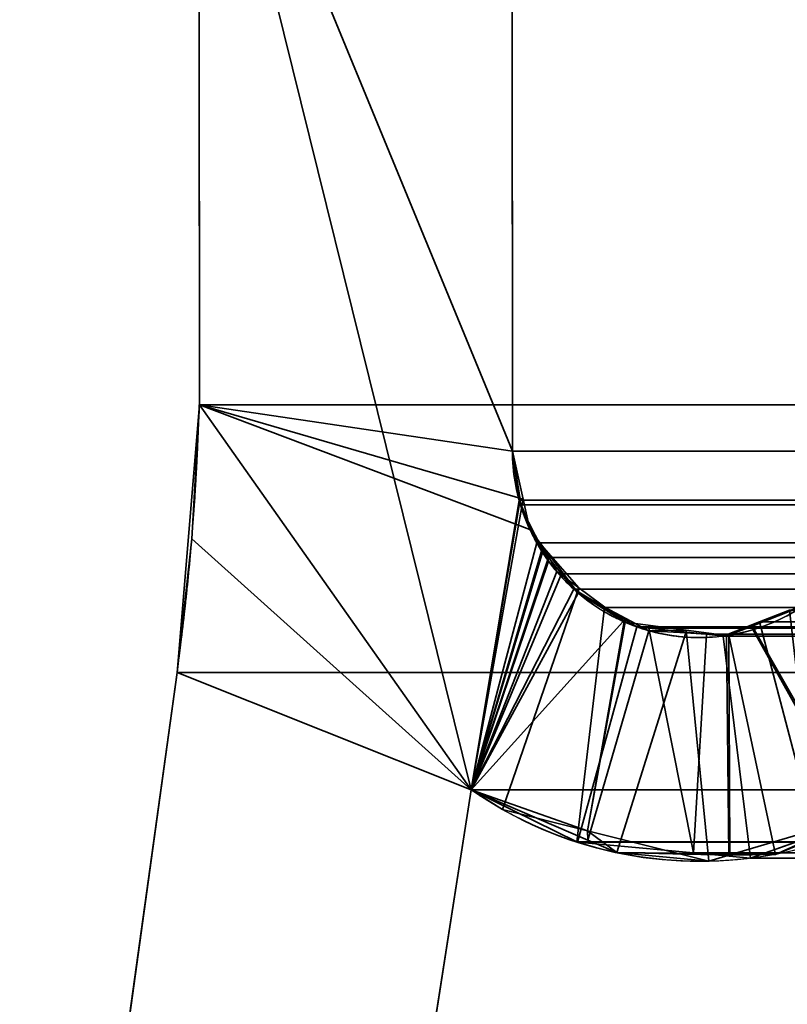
# Model space of a CAD drawing. Header units: millimetres. Extents: x -490 to 6690, y -115 to 152.
# Tile 781 of 1056: x 4033.21 to 4035.78, y 0.02 to 3.32. Entities that reach past the tile are written whole.
import ezdxf

# ---------------------------------------------------------------- set-up
doc = ezdxf.new("R2010")
doc.units = ezdxf.units.MM
doc.layers.add('152', color=253, linetype='Continuous')

# ---------------------------------------------------------------- blocks, each defined once
blk = doc.blocks.new('UG_SURFACE_004')
at = {"layer": '152', "color": 252, "linetype": 'Continuous', "lineweight": 35}
for points in [[(5144.0001, -6.2, 2202.5001), (5144.0001, 133.2, 2202.5001), (3855.9999, 133.2, 2202.5001), (3855.9999, -6.2, 2202.5001)], [(4006, -6.2, 2052.5), (4006, 133.2, 2052.5), (4994, 133.2, 2052.5), (4994, -6.2, 2052.5)]]:
    blk.add_3dface(points, dxfattribs=at)
blk = doc.blocks.new('UG_SURFACE_277')
at = {"layer": '152', "color": 254, "linetype": 'Continuous', "lineweight": 35}
for points in [[(4979.25, -10, 2032.7499), (4979.25, 136.75, 2032.7499), (4020.75, 136.75, 2032.7499), (4020.75, -10, 2032.7499)], [(4971.4999, 21, 2025.0001), (4971.4999, -8, 2025.0001), (4028.5001, -8, 2025.0001), (4028.5001, 21, 2025.0001)]]:
    blk.add_3dface(points, dxfattribs=at)
blk = doc.blocks.new('UG_SURFACE_303')
at = {"layer": '152', "color": 14, "linetype": 'Continuous', "lineweight": 35}
for points in [[(4971.3001, -10, 2024.8001), (4971.3001, 19, 2024.8001), (4028.6999, 19, 2024.8001), (4028.6999, -10, 2024.8001)], [(4967.2499, 16.25, 2020.75), (4967.2499, -22, 2020.75), (4032.7501, -22, 2020.75), (4032.7501, 16.25, 2020.75)]]:
    blk.add_3dface(points, dxfattribs=at)
blk = doc.blocks.new('UG_SURFACE_304')
at = {"layer": '152', "color": 7, "linetype": 'Continuous', "lineweight": 35}
for points in [[(4032.7501, 16, 2020.75), (4032.7501, -22, 2020.75), (4967.2499, -22, 2020.75), (4967.2499, 16, 2020.75)], [(4967, 16, 2020.4999), (4967, -22, 2020.4999), (4033, -22, 2020.4999), (4033, 16, 2020.4999)]]:
    blk.add_3dface(points, dxfattribs=at)
blk = doc.blocks.new('UG_SURFACE_309')
at = {"layer": '152', "color": 253, "linetype": 'Continuous', "lineweight": 35}
for points in [[(4033.812, 4.4265, -7.5), (4033.8135, 2.0275, -7.5), (4033.8135, 2.0275, 2019.6865), (4033.812, 4.4265, 2019.6881)], [(4033.8135, 2.0275, -7.5), (4033.812, 4.4265, -7.5), (4034.862, 3.5528, -7.5), (4034.863, 1.872, -7.5)], [(4034.8887, 1.7096, 2018.6112), (4034.863, 1.872, 2018.6372), (4033.812, 4.4265, 2019.6881), (4034.7242, 0.736, 2018.7755)], [(4034.863, 1.872, 2018.6372), (4034.862, 3.5528, 2018.6381), (4034.8616, 3.5656, 2018.6386), (4033.812, 4.4265, 2019.6881)], [(4034.7242, 0.736, 2018.7755), (4033.812, 4.4265, 2019.6881), (4033.8135, 2.0275, 2019.6865)], [(4034.862, 3.5528, 2018.6381), (4034.863, 1.872, 2018.6372), (4034.863, 1.872, -7.5), (4034.862, 3.5528, -7.5)], [(4033.7887, 1.5777, 2019.7115), (4033.8135, 2.0275, -7.5), (4033.7391, 1.13, -7.5)], [(4033.7391, 1.13, -7.5), (4033.8135, 2.0275, -7.5), (4034.7242, 0.736, -7.5)], [(4033.7887, 1.5777, 2019.7115), (4033.8135, 2.0275, 2019.6865), (4033.8135, 2.0275, -7.5)], [(4034.7242, 0.736, 2018.7755), (4033.8135, 2.0275, 2019.6865), (4033.7887, 1.5777, 2019.7115)], [(4033.8135, 2.0275, -7.5), (4034.863, 1.872, -7.5), (4034.8983, 1.7114, -7.5)], [(4034.7242, 0.736, -7.5), (4033.8135, 2.0275, -7.5), (4034.9207, 1.6098, -7.5), (4034.9679, 1.5477, -7.5)], [(4034.8983, 1.7114, -7.5), (4034.9207, 1.6098, -7.5), (4033.8135, 2.0275, -7.5)], [(4034.863, 1.872, -7.5), (4034.863, 1.872, 2018.6372), (4034.8887, 1.7096, 2018.6112)], [(4034.8887, 1.7096, 2018.6112), (4034.8983, 1.7114, -7.5), (4034.863, 1.872, -7.5)], [(4034.7242, 0.736, 2018.7755), (4034.8935, 1.6798, 2018.6064), (4034.8887, 1.7096, 2018.6112)], [(4034.8983, 1.7114, -7.5), (4034.8887, 1.7096, 2018.6112), (4034.8935, 1.6798, 2018.6064)], [(4034.8935, 1.6798, 2018.6064), (4034.9207, 1.6098, -7.5), (4034.8983, 1.7114, -7.5)], [(4034.9627, 1.5446, 2018.5373), (4034.8935, 1.6798, 2018.6064), (4034.7242, 0.736, 2018.7755)], [(4034.9207, 1.6098, -7.5), (4034.8935, 1.6798, 2018.6064), (4034.9627, 1.5446, 2018.5373)], [(4034.9627, 1.5446, 2018.5373), (4034.9679, 1.5477, -7.5), (4034.9207, 1.6098, -7.5)], [(4033.7391, 1.13, -7.5), (4033.7391, 1.13, 2019.7611), (4033.7887, 1.5777, 2019.7115)], [(4034.7242, 0.736, 2018.7755), (4033.7887, 1.5777, 2019.7115), (4033.7391, 1.13, 2019.7611)], [(4034.9679, 1.5477, -7.5), (4035.0809, 1.3994, -7.5), (4035.0833, 1.396, -7.5), (4034.7242, 0.736, -7.5)], [(4034.7242, 0.736, 2018.7755), (4034.9841, 1.503, 2018.5161), (4034.9627, 1.5446, 2018.5373)], [(4034.9679, 1.5477, -7.5), (4034.9627, 1.5446, 2018.5373), (4034.9841, 1.503, 2018.5161)], [(4034.9679, 1.5477, -7.5), (4035.0113, 1.4683, 2018.4886), (4035.0857, 1.4133, 2018.4145)], [(4034.9679, 1.5477, -7.5), (4034.9841, 1.503, 2018.5161), (4035.0113, 1.4683, 2018.4886)], [(4035.0857, 1.4133, 2018.4145), (4035.0809, 1.3994, -7.5), (4034.9679, 1.5477, -7.5)], [(4034.7242, 0.736, 2018.7755), (4035.0113, 1.4683, 2018.4886), (4034.9841, 1.503, 2018.5161)], [(4035.0857, 1.4133, 2018.4145), (4035.0113, 1.4683, 2018.4886), (4034.7242, 0.736, 2018.7755), (4034.8296, 0.6703, 2018.6703)], [(4034.7242, 0.736, -7.5), (4035.0833, 1.396, -7.5), (4035.243, 1.3112, -7.5)], [(4034.8296, 0.6703, 2018.6703), (4035.1143, 0.5989, 2018.3859), (4035.2373, 1.3008, 2018.2626), (4035.0857, 1.4133, 2018.4145)], [(4035.0833, 1.396, -7.5), (4035.0809, 1.3994, -7.5), (4035.0857, 1.4133, 2018.4145)], [(4035.0833, 1.396, -7.5), (4035.0857, 1.4133, 2018.4145), (4035.2373, 1.3008, 2018.2626)], [(4035.2373, 1.3008, 2018.2626), (4035.243, 1.3112, -7.5), (4035.0833, 1.396, -7.5)], [(4035.8386, 1.3534, -7.5), (4035.6636, 1.2845, -7.5), (4035.6655, 1.287, 2017.8344), (4035.8448, 1.3578, 2017.6551)], [(4036.0308, 0.6479, 2017.4694), (4035.8448, 1.3578, 2017.6551), (4035.6655, 1.287, 2017.8344)], [(4035.6636, 1.2845, -7.5), (4035.8386, 1.3534, -7.5), (4036.2372, 0.7192, -7.5), (4036.0265, 0.634, -7.5)], [(4035.243, 1.3112, -7.5), (4035.3203, 1.27, -7.5), (4035.1152, 0.5678, -7.5), (4034.7242, 0.736, -7.5)], [(4035.1143, 0.5989, 2018.3859), (4035.2407, 1.2982, 2018.2593), (4035.2373, 1.3008, 2018.2626)], [(4035.4447, 1.2714, 2018.0552), (4035.2407, 1.2982, 2018.2593), (4035.1143, 0.5989, 2018.3859), (4035.5215, 0.4967, 2017.9787)], [(4035.243, 1.3112, -7.5), (4035.2373, 1.3008, 2018.2626), (4035.2407, 1.2982, 2018.2593)], [(4035.2407, 1.2982, 2018.2593), (4035.3203, 1.27, -7.5), (4035.243, 1.3112, -7.5)], [(4035.3203, 1.27, -7.5), (4035.2407, 1.2982, 2018.2593), (4035.4447, 1.2714, 2018.0552)], [(4035.213, 0.5258, -7.5), (4035.1152, 0.5678, -7.5), (4035.3203, 1.27, -7.5), (4035.4443, 1.263, -7.5)], [(4035.4443, 1.263, -7.5), (4035.5887, 1.2548, -7.5), (4035.5916, 0.5216, -7.5), (4035.213, 0.5258, -7.5)], [(4035.4447, 1.2714, 2018.0552), (4035.4443, 1.263, -7.5), (4035.3203, 1.27, -7.5)], [(4035.4443, 1.263, -7.5), (4035.4447, 1.2714, 2018.0552), (4035.5806, 1.2536, 2017.9193)], [(4035.5806, 1.2536, 2017.9193), (4035.5887, 1.2548, -7.5), (4035.4443, 1.263, -7.5)], [(4035.5215, 0.4967, 2017.9787), (4035.5887, 0.5166, 2017.9114), (4035.5806, 1.2536, 2017.9193), (4035.4447, 1.2714, 2018.0552)], [(4035.6655, 1.287, 2017.8344), (4035.5806, 1.2536, 2017.9193), (4035.5887, 0.5166, 2017.9114), (4036.0308, 0.6479, 2017.4694)], [(4035.5806, 1.2536, 2017.9193), (4035.6655, 1.287, 2017.8344), (4035.6636, 1.2845, -7.5)], [(4035.5806, 1.2536, 2017.9193), (4035.6636, 1.2845, -7.5), (4035.5887, 1.2548, -7.5)], [(4036.0265, 0.634, -7.5), (4035.7442, 0.5199, -7.5), (4035.5887, 1.2548, -7.5), (4035.6636, 1.2845, -7.5)], [(4035.5887, 1.2548, -7.5), (4035.7442, 0.5199, -7.5), (4035.5916, 0.5216, -7.5)], [(4033.7391, 1.13, -7.5), (4033.0725, -3.683, -7.5), (4033.0725, -3.683, 2020.4275), (4033.7391, 1.13, 2019.7611)], [(4033.0725, -3.683, -7.5), (4033.7391, 1.13, -7.5), (4034.7242, 0.736, -7.5), (4034.0147, -3.8215, -7.5)], [(4034.0147, -3.8215, 2019.485), (4034.7242, 0.736, 2018.7755), (4033.7391, 1.13, 2019.7611), (4033.0725, -3.683, 2020.4275)], [(4034.0147, -3.8215, -7.5), (4034.7242, 0.736, -7.5), (4034.7242, 0.736, 2018.7755), (4034.0147, -3.8215, 2019.485)], [(4034.7242, 0.736, -7.5), (4035.1152, 0.5678, -7.5), (4035.1143, 0.5989, 2018.3859)], [(4035.1143, 0.5989, 2018.3859), (4034.8296, 0.6703, 2018.6703), (4034.7242, 0.736, -7.5)], [(4034.8296, 0.6703, 2018.6703), (4034.7242, 0.736, 2018.7755), (4034.7242, 0.736, -7.5)], [(4036.0308, 0.6479, 2017.4694), (4035.5887, 0.5166, 2017.9114), (4035.7442, 0.5199, -7.5)], [(4035.7442, 0.5199, -7.5), (4036.0265, 0.634, -7.5), (4036.0308, 0.6479, 2017.4694)], [(4035.1143, 0.5989, 2018.3859), (4035.1152, 0.5678, -7.5), (4035.213, 0.5258, -7.5)], [(4035.5215, 0.4967, 2017.9787), (4035.1143, 0.5989, 2018.3859), (4035.213, 0.5258, -7.5)], [(4035.213, 0.5258, -7.5), (4035.5916, 0.5216, -7.5), (4035.5887, 0.5166, 2017.9114)], [(4035.5887, 0.5166, 2017.9114), (4035.5215, 0.4967, 2017.9787), (4035.213, 0.5258, -7.5)], [(4035.5887, 0.5166, 2017.9114), (4035.5916, 0.5216, -7.5), (4035.7442, 0.5199, -7.5)]]:
    blk.add_3dface(points, dxfattribs=at)
blk = doc.blocks.new('UG_SURFACE_310')
at = {"layer": '152', "color": 253, "linetype": 'Continuous', "lineweight": 35}
for points in [[(4033.812, 4.4265, 2019.6881), (4033.8135, 2.0275, 2019.6865), (4966.1865, 2.0275, 2019.6865), (4966.188, 4.4265, 2019.6881)], [(4033.812, 4.4265, 2019.6881), (4034.862, 3.5528, 2018.6381), (4034.863, 1.872, 2018.6372)], [(4034.863, 1.872, 2018.6372), (4034.8849, 1.7081, 2018.615), (4034.7242, 0.736, 2018.7755), (4033.812, 4.4265, 2019.6881)], [(4033.8135, 2.0275, 2019.6865), (4033.812, 4.4265, 2019.6881), (4034.7242, 0.736, 2018.7755)], [(4965.138, 3.5528, 2018.6381), (4965.137, 1.872, 2018.6372), (4034.863, 1.872, 2018.6372), (4034.862, 3.5528, 2018.6381)], [(4966.2113, 1.5794, 2019.7115), (4033.8135, 2.0275, 2019.6865), (4033.7391, 1.13, 2019.7611)], [(4033.7391, 1.13, 2019.7611), (4033.8135, 2.0275, 2019.6865), (4034.7242, 0.736, 2018.7755)], [(4966.2113, 1.5794, 2019.7115), (4966.1865, 2.0275, 2019.6865), (4033.8135, 2.0275, 2019.6865)], [(4034.8849, 1.7081, 2018.615), (4034.863, 1.872, 2018.6372), (4965.137, 1.872, 2018.6372)], [(4034.8849, 1.7081, 2018.615), (4965.137, 1.872, 2018.6372), (4965.1151, 1.7081, 2018.615)], [(4034.7242, 0.736, 2018.7755), (4034.8849, 1.7081, 2018.615), (4034.8916, 1.6925, 2018.6086), (4034.9441, 1.5646, 2018.5559)], [(4965.1151, 1.7081, 2018.615), (4965.1084, 1.6925, 2018.6086), (4034.8916, 1.6925, 2018.6086), (4034.8849, 1.7081, 2018.615)], [(4034.8916, 1.6925, 2018.6086), (4965.1084, 1.6925, 2018.6086), (4965.0559, 1.5646, 2018.5559)], [(4034.9441, 1.5646, 2018.5559), (4034.8916, 1.6925, 2018.6086), (4965.0559, 1.5646, 2018.5559)], [(4033.7391, 1.13, 2019.7611), (4966.2609, 1.13, 2019.7611), (4966.2113, 1.5794, 2019.7115)], [(4034.7242, 0.736, 2018.7755), (4034.9441, 1.5646, 2018.5559), (4034.9836, 1.5155, 2018.5165)], [(4965.0559, 1.5646, 2018.5559), (4965.0164, 1.5155, 2018.5165), (4034.9836, 1.5155, 2018.5165), (4034.9441, 1.5646, 2018.5559)], [(4034.9836, 1.5155, 2018.5165), (4035.027, 1.4609, 2018.4729), (4034.7242, 0.736, 2018.7755)], [(4034.9836, 1.5155, 2018.5165), (4965.0164, 1.5155, 2018.5165), (4964.973, 1.4609, 2018.4729), (4035.027, 1.4609, 2018.4729)], [(4035.027, 1.4609, 2018.4729), (4035.0685, 1.4092, 2018.4317), (4034.7242, 0.736, 2018.7755)], [(4035.027, 1.4609, 2018.4729), (4964.973, 1.4609, 2018.4729), (4964.9315, 1.4092, 2018.4317)], [(4035.0685, 1.4092, 2018.4317), (4035.027, 1.4609, 2018.4729), (4964.9315, 1.4092, 2018.4317)], [(4035.079, 0.5619, 2018.4212), (4034.7242, 0.736, 2018.7755), (4035.0685, 1.4092, 2018.4317), (4035.172, 1.3474, 2018.328)], [(4964.9315, 1.4092, 2018.4317), (4964.828, 1.3474, 2018.328), (4035.172, 1.3474, 2018.328), (4035.0685, 1.4092, 2018.4317)], [(4035.172, 1.3474, 2018.328), (4035.2802, 1.2826, 2018.2195), (4035.0814, 0.5605, 2018.4186), (4035.079, 0.5619, 2018.4212)], [(4035.2802, 1.2826, 2018.2195), (4035.172, 1.3474, 2018.328), (4964.828, 1.3474, 2018.328)], [(4035.2802, 1.2826, 2018.2195), (4964.828, 1.3474, 2018.328), (4964.7198, 1.2826, 2018.2195)], [(4035.6913, 1.2995, 2017.8087), (4035.7914, 1.3386, 2017.7085), (4035.8782, 0.5841, 2017.6218)], [(4035.6913, 1.2995, 2017.8087), (4964.3087, 1.2995, 2017.8087), (4964.2086, 1.3386, 2017.7085), (4035.7914, 1.3386, 2017.7085)], [(4035.8782, 0.5841, 2017.6218), (4035.6607, 0.5068, 2017.8392), (4035.5697, 1.252, 2017.9305), (4035.6913, 1.2995, 2017.8087)], [(4964.4303, 1.252, 2017.9305), (4035.6913, 1.2995, 2017.8087), (4035.5697, 1.252, 2017.9305)], [(4964.4303, 1.252, 2017.9305), (4964.3087, 1.2995, 2017.8087), (4035.6913, 1.2995, 2017.8087)], [(4035.4695, 0.5245, 2018.0304), (4035.0814, 0.5605, 2018.4186), (4035.2802, 1.2826, 2018.2195), (4035.3203, 1.2784, 2018.1797)], [(4964.7198, 1.2826, 2018.2195), (4964.6797, 1.2784, 2018.1797), (4035.3203, 1.2784, 2018.1797), (4035.2802, 1.2826, 2018.2195)], [(4035.3203, 1.2784, 2018.1797), (4035.5129, 1.258, 2017.9873), (4035.4695, 0.5245, 2018.0304)], [(4035.3203, 1.2784, 2018.1797), (4964.6797, 1.2784, 2018.1797), (4964.4871, 1.258, 2017.9873), (4035.5129, 1.258, 2017.9873)], [(4035.5129, 1.258, 2017.9873), (4035.5697, 1.252, 2017.9305), (4035.6607, 0.5068, 2017.8392), (4035.4695, 0.5245, 2018.0304)], [(4035.5697, 1.252, 2017.9305), (4035.5129, 1.258, 2017.9873), (4964.4871, 1.258, 2017.9873)], [(4035.5697, 1.252, 2017.9305), (4964.4871, 1.258, 2017.9873), (4964.4303, 1.252, 2017.9305)], [(4033.7391, 1.13, 2019.7611), (4033.0725, -3.683, 2020.4275), (4966.9275, -3.683, 2020.4275), (4966.2609, 1.13, 2019.7611)], [(4033.0725, -3.683, 2020.4275), (4033.7391, 1.13, 2019.7611), (4034.7242, 0.736, 2018.7755), (4034.0147, -3.8215, 2019.485)], [(4034.0147, -3.8215, 2019.485), (4034.7242, 0.736, 2018.7755), (4965.2758, 0.736, 2018.7755), (4965.9853, -3.8215, 2019.485)], [(4035.079, 0.5619, 2018.4212), (4964.921, 0.5619, 2018.4212), (4965.2758, 0.736, 2018.7755), (4034.7242, 0.736, 2018.7755)], [(4964.921, 0.5619, 2018.4212), (4035.079, 0.5619, 2018.4212), (4035.0814, 0.5605, 2018.4186)], [(4964.9186, 0.5605, 2018.4186), (4964.921, 0.5619, 2018.4212), (4035.0814, 0.5605, 2018.4186)], [(4035.6607, 0.5068, 2017.8392), (4964.1218, 0.5841, 2017.6218), (4964.3393, 0.5068, 2017.8392)], [(4035.6607, 0.5068, 2017.8392), (4035.8782, 0.5841, 2017.6218), (4964.1218, 0.5841, 2017.6218)], [(4035.0814, 0.5605, 2018.4186), (4035.4695, 0.5245, 2018.0304), (4964.5305, 0.5245, 2018.0304), (4964.9186, 0.5605, 2018.4186)], [(4964.3393, 0.5068, 2017.8392), (4035.4695, 0.5245, 2018.0304), (4035.6607, 0.5068, 2017.8392)], [(4964.3393, 0.5068, 2017.8392), (4964.5305, 0.5245, 2018.0304), (4035.4695, 0.5245, 2018.0304)]]:
    blk.add_3dface(points, dxfattribs=at)

msp = doc.modelspace()

# ---------------------------------------------------------------- linework, layer by layer
at = {"layer": '152', "linetype": 'Continuous', "lineweight": -3}
for p, q in [((4033.8119, 4.4265, 2019.6881), (4033.8134, 2.0275, 2019.6866)), ((4033.8119, 4.4265, 2019.6881), (4033.8134, 2.0275, 2019.6866)), ((4033.8119, 4.4265, -7.5), (4033.8134, 2.0275, -7.5)), ((4034.8629, 1.872, 2018.6371), (4034.8619, 3.5528, 2018.6381)), ((4034.8619, 3.5528, -7.5), (4034.8629, 1.872, -7.5)), ((4034.8629, 1.872, 2018.6371), (4034.8619, 3.5528, 2018.6381)), ((4966.1866, 2.0275, 2019.6866), (4033.8134, 2.0275, 2019.6866)), ((4033.8134, 2.0275, 2019.6866), (4033.8134, 2.0275, -7.5)), ((4034.8629, 1.872, 2018.6371), (4965.1371, 1.872, 2018.6371)), ((4034.8629, 1.872, -7.5), (4034.8629, 1.872, 2018.6371)), ((4033.7389, 1.13, 2019.7611), (4033.0724, -3.683, 2020.4276)), ((4033.7389, 1.13, -7.5), (4033.0724, -3.683, -7.5)), ((4033.7389, 1.13, 2019.7611), (4033.0724, -3.683, 2020.4276)), ((4033.7389, 1.13, 2019.7611), (4033.7389, 1.13, -7.5)), ((4966.2611, 1.13, 2019.7611), (4033.7389, 1.13, 2019.7611)), ((4034.0149, -3.8215, 2019.4851), (4034.7244, 0.736, 2018.7756)), ((4034.0149, -3.8215, -7.5), (4034.7244, 0.736, -7.5)), ((4034.0149, -3.8215, 2019.4851), (4034.7244, 0.736, 2018.7756)), ((4965.2756, 0.736, 2018.7756), (4034.7244, 0.736, 2018.7756)), ((4034.7244, 0.736, 2018.7756), (4034.7244, 0.736, -7.5))]:
    msp.add_line(p, q, dxfattribs=at)
msp.add_arc((4025.5933, 2.258, -7.5), 8.2233, 352.11587, 358.39383, dxfattribs=at)
at = {"layer": '152', "linetype": 'Continuous', "lineweight": -3, "extrusion": (0, 0, -1)}
for centre, radius, start, end in [((-4035.489, 1.873, 7.5), 0.6261, 211.3213, 359.9101), ((-4035.4933, 1.8498, 7.5), 1.3535, 213.9994, 304.6187)]:
    msp.add_arc(centre, radius, start, end, dxfattribs=at)
at = {"layer": '152', "linetype": 'Continuous', "lineweight": -3}
for points, weights in [([(4033.7389, 1.13, 2019.7611), (4033.7698, 1.3532, 2019.7302), (4033.7926, 1.5774, 2019.7074), (4033.8071, 1.8023, 2019.6929), (4033.8134, 2.0275, 2019.6866)], [1, 0.999249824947, 0.998999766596, 0.999249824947, 1]), ([(4036.6154, 1.093, 2016.8846), (4036.2995, 0.6247, 2017.2005), (4035.7754, 0.3559, 2017.7246), (4035.1893, 0.4151, 2018.3107), (4034.7244, 0.736, 2018.7756)], [1, 0.851637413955, 0.802183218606, 0.851637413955, 1])]:
    msp.add_rational_spline(points, weights, degree=4, dxfattribs=at)
for points, knots in [([(4033.7389, 1.13, 2019.7611), (4033.7492, 1.2044, 2019.7508), (4033.7585, 1.2791, 2019.7415), (4033.7751, 1.4289, 2019.7249), (4033.7824, 1.5041, 2019.7176), (4033.8009, 1.7282, 2019.6991), (4033.8092, 1.8778, 2019.6908), (4033.8134, 2.0275, 2019.6866)], [0, 0, 0, 0, 0.251438, 0.251438, 0.502877, 0.502877, 1, 1, 1, 1]), ([(4034.8629, 1.872, 2018.6371), (4034.863, 1.8164, 2018.637), (4034.8709, 1.76, 2018.6291), (4034.8991, 1.6564, 2018.6009), (4034.9197, 1.6078, 2018.5803), (4034.9787, 1.5035, 2018.5213), (4035.0219, 1.4514, 2018.4781), (4035.133, 1.3506, 2018.367), (4035.206, 1.3089, 2018.294), (4035.3742, 1.2495, 2018.1258), (4035.4733, 1.2396, 2018.0267), (4035.6661, 1.2646, 2017.8339), (4035.7634, 1.3002, 2017.7366), (4035.9152, 1.4074, 2017.5848), (4035.9765, 1.4696, 2017.5235), (4036.0239, 1.5475, 2017.4761)], [0, 0, 0, 0, 0.082175, 0.082175, 0.163669, 0.163669, 0.279192, 0.279192, 0.440008, 0.440008, 0.642983, 0.642983, 0.847355, 0.847355, 1, 1, 1, 1]), ([(4036.6154, 1.093, 2016.8846), (4036.3791, 0.7427, 2017.1209), (4036.0486, 0.5694, 2017.4514), (4035.3761, 0.4591, 2018.1239), (4035.0303, 0.5249, 2018.4697), (4034.7244, 0.736, 2018.7756)], [0, 0, 0, 0, 0.5, 0.5, 1, 1, 1, 1])]:
    msp.add_open_spline(points, degree=3, knots=knots, dxfattribs=at)
msp.add_rational_spline([(4034.8629, 1.872, 2018.6371), (4034.8632, 1.683, 2018.6368), (4034.9418, 1.4571, 2018.5582), (4035.1384, 1.3209, 2018.3616), (4035.5026, 1.2191, 2017.9974), (4035.7413, 1.2336, 2017.7587), (4035.9257, 1.386, 2017.5743), (4036.0239, 1.5475, 2017.4761)], [1, 1, 0.972550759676, 1, 1, 0.972550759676, 1, 1], degree=4, knots=[0, 0, 0, 0, 0, 0.5, 0.5, 0.5, 1, 1, 1, 1, 1], dxfattribs=at)

# ---------------------------------------------------------------- block references
for name in ['UG_SURFACE_277', 'UG_SURFACE_004', 'UG_SURFACE_303', 'UG_SURFACE_304', 'UG_SURFACE_309', 'UG_SURFACE_310']:
    msp.add_blockref(name, (0, 0), dxfattribs=at)

doc.saveas('drawing.dxf')
